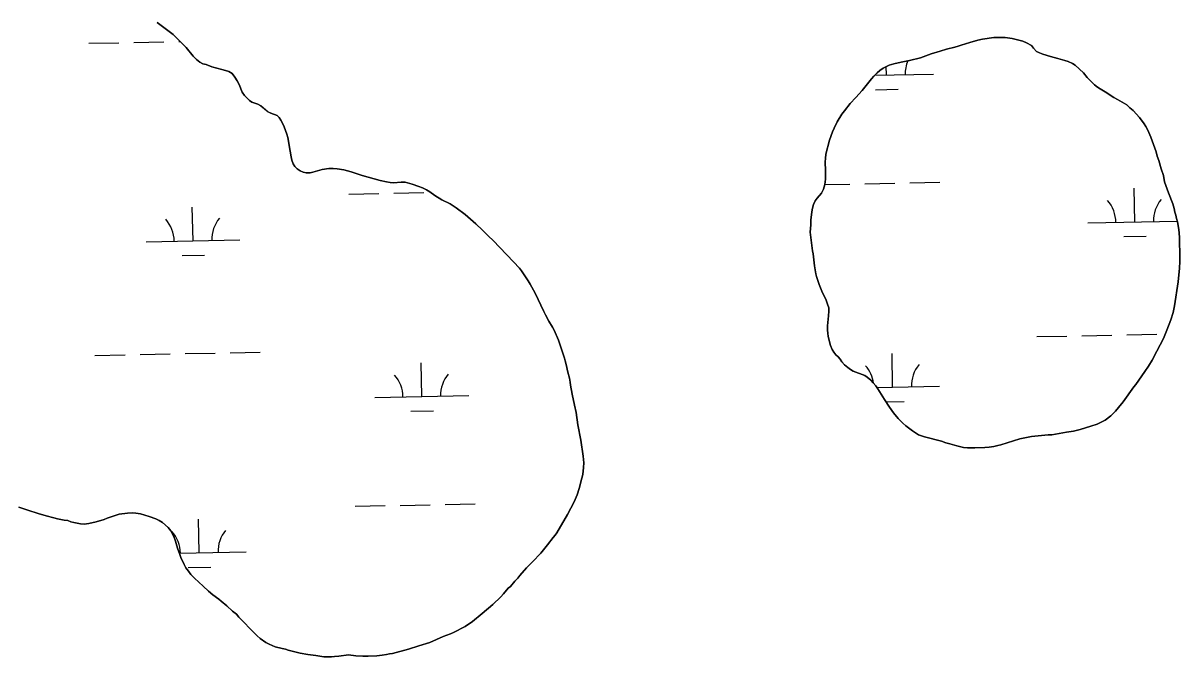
# Model space of a CAD drawing. Extents: x 3989314 to 4027622, y 243956 to 270014.
# Drawn here: x 4001241 to 4002474, y 251566 to 252241 of the extents above; entities that cross this region are included whole.
import ezdxf

# ---------------------------------------------------------------- set-up
doc = ezdxf.new("R2010")
doc.units = 0
doc.layers.add('V-RIVR-EDGE', color=7, linetype='Continuous')
doc.layers.add('V-WETL-SWMP', color=7, linetype='Continuous')

msp = doc.modelspace()

# ---------------------------------------------------------------- linework, layer by layer
at = {"layer": 'V-RIVR-EDGE'}
for points in [[(4001829, 251834.1), (4001826.5, 251845.6), (4001824.6, 251855.4), (4001824.3, 251858.6), (4001823.4, 251862.9), (4001821.6, 251869.2), (4001820, 251877.3), (4001819, 251881.4), (4001818, 251884.3), (4001816.9, 251888.5), (4001811.7, 251903.2), (4001807.1, 251914.1), (4001805.3, 251917.3), (4001801.4, 251923.5), (4001797.9, 251930.4), (4001796, 251933.9), (4001786.8, 251953.5), (4001781.7, 251963), (4001779.6, 251966.6), (4001772.5, 251977.1), (4001770.2, 251980), (4001757.2, 251994), (4001748.4, 252002.9), (4001742.8, 252008.9), (4001736.4, 252014.8), (4001730.7, 252020.6), (4001723.8, 252027.2), (4001712.2, 252037.2), (4001702.7, 252044.4), (4001696.3, 252048.7), (4001687.3, 252053), (4001679.9, 252057.5), (4001674.6, 252061.3), (4001671, 252063.5), (4001667, 252065.7), (4001663.1, 252067.2), (4001655.9, 252069.7), (4001648.3, 252071.6), (4001644.1, 252071.6), (4001636, 252071.1), (4001632.4, 252071.4), (4001628.6, 252071.9), (4001621.6, 252073.4), (4001615.2, 252075.2), (4001602.4, 252078.9), (4001590.8, 252082.6), (4001583, 252084.7), (4001575.9, 252086), (4001571.5, 252086.4), (4001567.1, 252086.2), (4001559.8, 252085), (4001550.1, 252082.2), (4001547.1, 252081.6), (4001543, 252081.7), (4001539.7, 252082.5), (4001536.4, 252083.7), (4001533.2, 252085.8), (4001530.7, 252088.2), (4001529, 252091.3), (4001527.7, 252095.1), (4001527, 252098.5), (4001524.7, 252110.7), (4001524.1, 252115.2), (4001523.3, 252119.1), (4001522.1, 252122.9), (4001519.4, 252130.8), (4001517.8, 252134.4), (4001515.9, 252137.8), (4001514.2, 252140.4), (4001512.1, 252142.7), (4001505.2, 252145.1), (4001502.1, 252146.5), (4001494.4, 252153), (4001491.3, 252154.7), (4001485, 252156.9), (4001482.4, 252158.8), (4001477, 252164.1), (4001474.7, 252167.7), (4001471.4, 252175.6), (4001469.4, 252179.8), (4001467, 252183.7), (4001464, 252187.4), (4001460.5, 252189.5), (4001456.9, 252190.7), (4001453, 252191.6), (4001442.5, 252194.5), (4001436.2, 252197), (4001432.7, 252197.7), (4001429.4, 252199.7), (4001426, 252202.5), (4001422.5, 252206.1), (4001414.8, 252215.2), (4001412, 252218.1), (4001404.1, 252226.1), (4001401, 252228.9), (4001384.2, 252241.8)], [(4002454.2, 252085.9), (4002451.6, 252094.8), (4002449.9, 252099.5), (4002448.6, 252104), (4002444.4, 252115.7), (4002442.9, 252119.7), (4002439.7, 252127.2), (4002437.7, 252131.1), (4002435.9, 252133.8), (4002430.9, 252140.4), (4002424.3, 252147.9), (4002420.8, 252151), (4002417.5, 252153.9), (4002407.5, 252159.9), (4002403.6, 252162), (4002394.5, 252167.9), (4002388.9, 252171.2), (4002386.1, 252172.8), (4002383, 252175.4), (4002375.2, 252183.1), (4002371.4, 252188.3), (4002362.4, 252196.3), (4002359.6, 252198), (4002355.1, 252200.1), (4002351.5, 252201.3), (4002343.8, 252203.5), (4002336, 252205.5), (4002327.9, 252208), (4002324.4, 252209.3), (4002321.1, 252211), (4002318, 252214.3), (4002315.8, 252217.2), (4002310.4, 252220.2), (4002306.7, 252221.9), (4002295.3, 252224.7), (4002287.7, 252225.8), (4002284.2, 252225.9), (4002275.7, 252225.9), (4002263.5, 252224), (4002258.8, 252223), (4002250.2, 252220.5), (4002240.9, 252217.5), (4002237.8, 252216.7), (4002234, 252215.5), (4002225.3, 252213.3), (4002218.5, 252211.4), (4002208.9, 252208.3), (4002197.6, 252204.1), (4002185.9, 252201.2), (4002177.1, 252199.6), (4002169, 252197.7), (4002164.1, 252196.2), (4002157.9, 252193.3), (4002154.1, 252190.6), (4002151.4, 252188.3), (4002147.8, 252184.6), (4002145.2, 252181.7), (4002135.3, 252169.5), (4002128.8, 252161.8), (4002122.7, 252155.4), (4002116.4, 252147.8), (4002113.6, 252144.2), (4002108.7, 252136), (4002105.4, 252129.3), (4002103.7, 252125.2), (4002100.5, 252116.3), (4002096.6, 252101.4), (4002096.2, 252096.9), (4002096.1, 252093.3), (4002096.3, 252083.8), (4002096.2, 252074.8), (4002095.5, 252069.3), (4002094.2, 252064.2), (4002092, 252060.1), (4002087.4, 252054.5), (4002085.4, 252051.6), (4002083.5, 252047.7), (4002082.5, 252043.9), (4002081.7, 252040.1), (4002080.6, 252031.3), (4002080.6, 252026.2), (4002080.1, 252018.5), (4002082.3, 251998.4)], [(4002082.3, 251998.4), (4002083.1, 251995.2), (4002084.7, 251982.4), (4002086, 251973.9), (4002086.6, 251971), (4002089.4, 251962.8), (4002092.5, 251955.5), (4002097, 251945.8), (4002098.5, 251941.7), (4002099.7, 251937.7), (4002099.8, 251934.1), (4002099.6, 251929.3), (4002098.4, 251918.6), (4002098.4, 251914.3), (4002098.7, 251910.5), (4002099.2, 251907.4), (4002100.2, 251902.9), (4002101.7, 251897.5), (4002103.5, 251893.2), (4002105.2, 251890.5), (4002107.3, 251887.8), (4002109.9, 251885.5), (4002112.1, 251882.9), (4002113.8, 251880.4), (4002116.7, 251877.2), (4002120.1, 251874.1), (4002122.9, 251871.9), (4002125.9, 251870.4), (4002138.3, 251865.5), (4002140.9, 251863.9), (4002144.5, 251860.8), (4002147.2, 251858), (4002149.8, 251854.7), (4002152.1, 251851.5), (4002159.1, 251840.2), (4002164.6, 251831.8), (4002168.8, 251825.8), (4002173.6, 251819.8), (4002178.8, 251814.8), (4002181.9, 251812), (4002188.9, 251806.6), (4002195.5, 251802.4), (4002201.9, 251800.2), (4002219.9, 251795.7), (4002224.6, 251794), (4002229, 251792.9), (4002236.4, 251790.7), (4002243.4, 251789.1), (4002247.6, 251788.7), (4002255.6, 251788.5), (4002266, 251788.8), (4002270.9, 251789.3), (4002275.6, 251790), (4002280.1, 251791), (4002283.2, 251791.9), (4002296.5, 251796.2), (4002303.4, 251798.2), (4002315.9, 251800.7), (4002333.7, 251802.5), (4002337.6, 251802.6), (4002349.3, 251804.4), (4002353.3, 251805.2), (4002360.6, 251806.5), (4002367.7, 251808.2), (4002379.2, 251811.6), (4002385.8, 251813.8), (4002394.2, 251818), (4002400.5, 251822.8), (4002403.3, 251825.5), (4002405.4, 251827.8), (4002408.7, 251831.5), (4002413.5, 251837.7), (4002425, 251853.7), (4002427.1, 251856.1), (4002436.7, 251869.8), (4002440.5, 251875.5), (4002444.4, 251882.1), (4002449.5, 251891.5), (4002456.4, 251905.2), (4002460, 251913.8), (4002464.2, 251924.9), (4002466.7, 251932.8), (4002467.4, 251936.5), (4002468.2, 251939.8), (4002472.1, 251965.3), (4002473.5, 251979.9), (4002473.9, 251987.1), (4002474, 251995.1), (4002473.5, 252008.3), (4002473.6, 252013), (4002472.7, 252021.2), (4002471.6, 252029.3), (4002470.5, 252032.9), (4002469.7, 252036.5), (4002468.6, 252039.8), (4002467.9, 252043.5), (4002466.3, 252048.5), (4002461.7, 252060.4), (4002457.7, 252071.9), (4002456.6, 252078.7), (4002454.2, 252085.9)], [(4001298.9, 251708.2), (4001302.4, 251707.5), (4001306.2, 251707.4), (4001311.3, 251708), (4001319, 251709.7), (4001327.5, 251712.3), (4001330.8, 251713.7), (4001335.2, 251715.2), (4001343.5, 251717.8), (4001352.3, 251719.1), (4001357.4, 251719.3), (4001361.5, 251719.1), (4001366.2, 251718.1), (4001375.7, 251715.6), (4001382.6, 251713.1), (4001386.3, 251711.3), (4001389.8, 251709.1), (4001395.9, 251703.8), (4001398.7, 251700.3), (4001402, 251694), (4001403.6, 251689.2), (4001405.7, 251681.8), (4001408.4, 251675.1), (4001409.4, 251671.8), (4001412.7, 251664.3), (4001414.7, 251660.7), (4001417.3, 251657.1), (4001420.1, 251653.8), (4001423.9, 251649.7), (4001433.2, 251641.3), (4001438.9, 251635.8), (4001443.5, 251631.8), (4001449.8, 251627.4), (4001452.2, 251625.2), (4001458.3, 251620.2), (4001464.2, 251614.6), (4001468.6, 251611.3), (4001471.2, 251608.2), (4001488.4, 251590.4), (4001490.7, 251588.2), (4001494, 251585.3), (4001499.7, 251581.2), (4001503.3, 251579.3), (4001509.8, 251576.6), (4001517.2, 251574.7), (4001520.7, 251574), (4001523.8, 251573), (4001528, 251571.8), (4001536.6, 251569.9), (4001544.8, 251568.5), (4001553.1, 251567.4), (4001561.8, 251566), (4001569.7, 251565.9), (4001573.1, 251566.1), (4001577.6, 251566.6), (4001587.8, 251568.1), (4001595.7, 251567.1), (4001603.3, 251566.7), (4001609.1, 251566.6), (4001618.2, 251567.1), (4001624, 251567.6), (4001628.6, 251568.3), (4001631.6, 251569), (4001634.7, 251569.5), (4001652, 251574), (4001663, 251577.6), (4001674.5, 251581.2), (4001688.9, 251587.5), (4001696.6, 251590.4), (4001699.9, 251591.9), (4001712.2, 251598.1), (4001720, 251603.6), (4001730.6, 251611.9), (4001741.8, 251621.7), (4001750.2, 251629.7), (4001753, 251633.1), (4001758.3, 251638.9), (4001760.5, 251641), (4001765.2, 251646.5), (4001768.3, 251649.8), (4001770.5, 251652.6), (4001777.8, 251660.7), (4001784.2, 251667), (4001792.8, 251676.5), (4001800.2, 251685.4), (4001806.1, 251692.9), (4001808.2, 251695.6), (4001809.9, 251698.1), (4001821.5, 251717.7), (4001828.3, 251731.1), (4001831.6, 251738.5), (4001833.9, 251745.2), (4001836.8, 251756.2), (4001837.7, 251760.1), (4001838.4, 251767.5), (4001838.6, 251772.5), (4001838.1, 251779.6), (4001835.5, 251796.6), (4001832.4, 251813), (4001830.5, 251826.4), (4001829, 251834.1)], [(4001236.5, 251725.5), (4001246.4, 251722), (4001257.1, 251718.6), (4001265.7, 251716.1), (4001273.9, 251713.9), (4001278, 251712.9), (4001285, 251711.6), (4001288.9, 251711.1), (4001292.2, 251709.9), (4001295.1, 251709.1), (4001298.9, 251708.2)]]:
    msp.add_lwpolyline(points, dxfattribs=at)
at = {"layer": 'V-WETL-SWMP'}
for p, q in [((4001311.2, 252219.7), (4001343.2, 252220.3)), ((4001359.2, 252220.6), (4001391.2, 252221.3)), ((4001407.2, 252221.6), (4001408.6, 252221.6)), ((4002161.3, 252185.9), (4002161.1, 252194.8)), ((4002148.7, 252185.6), (4002211.3, 252186.8)), ((4002149.6, 252170.2), (4002173.6, 252170.7)), ((4002186.2, 252070.9), (4002218.1, 252071.5)), ((4001588.4, 252059), (4001620.4, 252059.6)), ((4001636.4, 252059.9), (4001668.4, 252060.6)), ((4002095.5, 252069.1), (4002122.2, 252069.6)), ((4002138.2, 252069.9), (4002170.2, 252070.6)), ((4002425.9, 252029.2), (4002425.2, 252065.2)), ((4001422.3, 252009.2), (4001421.5, 252045.2)), ((4002375.9, 252028.2), (4002471.4, 252030.1)), ((4001372.3, 252008.2), (4001472.3, 252010.2)), ((4002414.2, 252013.6), (4002438.2, 252014)), ((4001410.6, 251993.6), (4001434.6, 251994)), ((4002321.4, 251907.1), (4002353.4, 251907.7)), ((4002369.4, 251908), (4002401.4, 251908.6)), ((4002417.4, 251909), (4002449.4, 251909.6)), ((4001317.8, 251887.1), (4001349.8, 251887.7)), ((4001365.8, 251888), (4001397.8, 251888.6)), ((4001413.8, 251889), (4001445.8, 251889.6)), ((4001461.8, 251889.9), (4001493.8, 251890.6)), ((4002167.9, 251853.2), (4002167.2, 251889.2)), ((4001666.1, 251843.2), (4001665.4, 251879.2)), ((4002151.1, 251852.9), (4002217.9, 251854.2)), ((4001616.1, 251842.2), (4001716.1, 251844.2)), ((4002160.8, 251837.7), (4002180.2, 251838.1)), ((4001654.4, 251827.6), (4001678.4, 251828.1)), ((4001595, 251726.4), (4001627, 251727)), ((4001643, 251727.3), (4001675, 251728)), ((4001691, 251728.3), (4001723, 251728.9)), ((4001428.9, 251676.6), (4001428.2, 251712.6)), ((4001408, 251676.2), (4001478.9, 251677.6)), ((4001417.2, 251661), (4001441.2, 251661.4))]:
    msp.add_line(p, q, dxfattribs=at)
for points in [[(4001384.2, 252241.8), (4001401, 252228.9), (4001404.1, 252226.1), (4001412, 252218.1), (4001414.8, 252215.2), (4001422.5, 252206.1), (4001426, 252202.5), (4001429.4, 252199.7), (4001432.7, 252197.7), (4001436.2, 252197), (4001442.5, 252194.5), (4001453, 252191.6), (4001456.9, 252190.7), (4001460.5, 252189.5), (4001464, 252187.4), (4001467, 252183.7), (4001469.4, 252179.8), (4001471.4, 252175.6), (4001474.7, 252167.7), (4001477, 252164.1), (4001482.4, 252158.8), (4001485, 252156.9), (4001491.3, 252154.7), (4001494.4, 252153), (4001502.2, 252146.5), (4001505.2, 252145.1), (4001512.1, 252142.7), (4001514.2, 252140.4), (4001515.9, 252137.8), (4001517.8, 252134.4), (4001519.4, 252130.8), (4001522.1, 252122.9), (4001523.3, 252119.1), (4001524.1, 252115.2), (4001524.7, 252110.7), (4001527, 252098.5), (4001527.7, 252095.1), (4001529, 252091.3), (4001530.7, 252088.2), (4001533.2, 252085.8), (4001536.4, 252083.7), (4001539.7, 252082.5), (4001543, 252081.7), (4001547.1, 252081.6), (4001550.1, 252082.2), (4001559.8, 252085), (4001567.1, 252086.2), (4001571.5, 252086.4), (4001575.9, 252086), (4001583, 252084.7), (4001590.8, 252082.6), (4001602.4, 252078.9), (4001615.2, 252075.2), (4001621.6, 252073.4), (4001628.6, 252072), (4001632.4, 252071.4), (4001636, 252071.1), (4001644.1, 252071.6), (4001648.3, 252071.6), (4001655.9, 252069.7), (4001663.1, 252067.2), (4001667, 252065.7), (4001671, 252063.5), (4001674.6, 252061.3), (4001679.9, 252057.5), (4001687.3, 252053), (4001696.3, 252048.7), (4001702.7, 252044.4), (4001712.2, 252037.2), (4001723.8, 252027.2), (4001730.7, 252020.6), (4001736.4, 252014.8), (4001742.8, 252008.9), (4001748.4, 252002.9), (4001757.2, 251994), (4001770.2, 251980), (4001772.5, 251977.1), (4001779.6, 251966.6), (4001781.7, 251963), (4001786.8, 251953.5), (4001796, 251933.9), (4001797.9, 251930.4), (4001801.4, 251923.5), (4001805.3, 251917.3), (4001807.1, 251914.1), (4001811.7, 251903.2), (4001816.9, 251888.5), (4001818, 251884.3), (4001819, 251881.4), (4001820, 251877.3), (4001821.6, 251869.2), (4001823.4, 251862.9), (4001824.3, 251858.6), (4001824.6, 251855.4), (4001826.5, 251845.6), (4001829, 251834.1)], [(4002082.3, 251998.4), (4002080.1, 252018.5), (4002080.6, 252026.2), (4002080.6, 252031.3), (4002081.7, 252040.1), (4002082.5, 252043.9), (4002083.5, 252047.7), (4002085.4, 252051.6), (4002087.4, 252054.5), (4002092, 252060.1), (4002094.2, 252064.2), (4002095.5, 252069.3), (4002096.2, 252074.8), (4002096.3, 252083.8), (4002096.1, 252093.3), (4002096.2, 252096.9), (4002096.6, 252101.4), (4002100.5, 252116.3), (4002103.7, 252125.2), (4002105.4, 252129.3), (4002108.7, 252136), (4002113.7, 252144.2), (4002116.4, 252147.8), (4002122.7, 252155.4), (4002128.8, 252161.8), (4002135.3, 252169.5), (4002145.2, 252181.7), (4002147.8, 252184.6), (4002151.4, 252188.3), (4002154.1, 252190.6), (4002157.9, 252193.3), (4002164.1, 252196.2), (4002169, 252197.7), (4002177.1, 252199.6), (4002185.9, 252201.2), (4002197.6, 252204.1), (4002208.9, 252208.3), (4002218.5, 252211.4), (4002225.3, 252213.3), (4002234, 252215.5), (4002237.8, 252216.7), (4002240.9, 252217.5), (4002250.2, 252220.5), (4002258.8, 252223), (4002263.5, 252224), (4002275.7, 252225.9), (4002284.2, 252225.9), (4002287.7, 252225.8), (4002295.3, 252224.7), (4002306.7, 252221.9), (4002310.4, 252220.2), (4002315.8, 252217.2), (4002318, 252214.3), (4002321.1, 252211), (4002324.4, 252209.3), (4002327.9, 252208), (4002336, 252205.5), (4002343.8, 252203.5), (4002351.5, 252201.3), (4002355.1, 252200.1), (4002359.6, 252198), (4002362.4, 252196.3), (4002371.4, 252188.3), (4002375.2, 252183.1), (4002383, 252175.4), (4002386.1, 252172.8), (4002388.9, 252171.2), (4002394.5, 252167.9), (4002403.6, 252162), (4002407.5, 252159.9), (4002417.5, 252153.9), (4002420.8, 252151), (4002424.3, 252147.9), (4002430.9, 252140.4), (4002435.9, 252133.8), (4002437.7, 252131.1), (4002439.7, 252127.2), (4002442.9, 252119.7), (4002444.4, 252115.7), (4002448.6, 252104), (4002449.9, 252099.5), (4002451.6, 252094.8), (4002454.2, 252085.9), (4002456.6, 252078.7), (4002457.7, 252071.9), (4002461.7, 252060.4), (4002466.3, 252048.5), (4002467.9, 252043.5), (4002468.6, 252039.8), (4002469.7, 252036.5), (4002470.5, 252032.9), (4002471.6, 252029.3), (4002472.7, 252021.2), (4002473.6, 252013), (4002473.5, 252008.3), (4002474, 251995.1), (4002473.9, 251987.1), (4002473.5, 251979.9), (4002472.1, 251965.3), (4002468.2, 251939.8), (4002467.4, 251936.5)], [(4002467.4, 251936.5), (4002466.7, 251932.8), (4002464.2, 251924.9), (4002460.1, 251913.8), (4002456.4, 251905.2), (4002449.5, 251891.5), (4002444.4, 251882.1), (4002440.5, 251875.5), (4002436.7, 251869.8), (4002427.1, 251856.1), (4002425, 251853.7), (4002413.5, 251837.7), (4002408.7, 251831.5), (4002405.4, 251827.8), (4002403.3, 251825.5), (4002400.5, 251822.8), (4002394.2, 251818), (4002385.8, 251813.8), (4002379.2, 251811.6), (4002367.7, 251808.2), (4002360.6, 251806.5), (4002353.3, 251805.2), (4002349.3, 251804.4), (4002337.6, 251802.6), (4002333.7, 251802.5), (4002315.9, 251800.7), (4002303.4, 251798.2), (4002296.5, 251796.2), (4002283.2, 251791.9), (4002280.1, 251791), (4002275.6, 251790), (4002270.9, 251789.3), (4002266, 251788.8), (4002255.6, 251788.5), (4002247.6, 251788.7), (4002243.4, 251789.1), (4002236.4, 251790.7), (4002229, 251792.9), (4002224.6, 251794), (4002219.9, 251795.7), (4002201.9, 251800.2), (4002195.5, 251802.4), (4002188.9, 251806.6), (4002181.9, 251812), (4002178.8, 251814.8), (4002173.6, 251819.8), (4002168.8, 251825.8), (4002164.6, 251831.8), (4002159.1, 251840.2), (4002152.1, 251851.5), (4002149.8, 251854.7), (4002147.2, 251858), (4002144.5, 251860.8), (4002140.9, 251863.9), (4002138.3, 251865.5), (4002125.9, 251870.4), (4002122.9, 251871.9), (4002120.1, 251874.1), (4002116.7, 251877.2), (4002113.8, 251880.4), (4002112.1, 251882.9), (4002109.9, 251885.5), (4002107.3, 251887.8), (4002105.2, 251890.5), (4002103.5, 251893.2), (4002101.7, 251897.5), (4002100.2, 251902.9), (4002099.2, 251907.4), (4002098.7, 251910.5), (4002098.4, 251914.3), (4002098.4, 251918.6), (4002099.6, 251929.3), (4002099.8, 251934.1), (4002099.7, 251937.7), (4002098.5, 251941.7), (4002097, 251945.8), (4002092.5, 251955.5), (4002089.4, 251962.8), (4002086.6, 251971), (4002086, 251973.9), (4002084.7, 251982.4), (4002083.1, 251995.2), (4002082.3, 251998.4)], [(4001829, 251834.1), (4001830.5, 251826.4), (4001832.4, 251813), (4001835.5, 251796.6), (4001838.1, 251779.6), (4001838.6, 251772.5), (4001838.4, 251767.5), (4001837.7, 251760.1), (4001836.8, 251756.2), (4001833.9, 251745.2), (4001831.6, 251738.5), (4001828.3, 251731.1), (4001821.5, 251717.7), (4001809.9, 251698.1), (4001808.2, 251695.6), (4001806.1, 251692.9), (4001800.2, 251685.4), (4001792.8, 251676.5), (4001784.2, 251667), (4001777.8, 251660.7), (4001770.5, 251652.6), (4001768.3, 251649.8), (4001765.2, 251646.5), (4001760.5, 251641), (4001758.3, 251638.9), (4001753, 251633.1), (4001750.2, 251629.7), (4001741.8, 251621.7), (4001730.6, 251611.9), (4001720, 251603.6), (4001712.2, 251598.1), (4001699.9, 251591.9), (4001696.6, 251590.4), (4001688.9, 251587.5), (4001674.5, 251581.2), (4001663, 251577.6), (4001652, 251574), (4001634.7, 251569.5), (4001631.6, 251569), (4001628.6, 251568.3), (4001624, 251567.6), (4001618.2, 251567.1), (4001609.1, 251566.6), (4001603.3, 251566.7), (4001595.7, 251567.1), (4001587.8, 251568.1), (4001577.6, 251566.6), (4001573.1, 251566.1), (4001569.7, 251565.9), (4001561.8, 251566), (4001553.1, 251567.4), (4001544.8, 251568.5), (4001536.6, 251569.9), (4001528, 251571.8), (4001523.8, 251573), (4001520.7, 251574), (4001517.2, 251574.7), (4001509.8, 251576.6), (4001503.3, 251579.3), (4001499.7, 251581.2), (4001494, 251585.3), (4001490.7, 251588.2), (4001488.4, 251590.4), (4001471.2, 251608.2), (4001468.6, 251611.3), (4001464.2, 251614.6), (4001458.3, 251620.2), (4001452.2, 251625.2), (4001449.8, 251627.4), (4001443.5, 251631.8), (4001438.9, 251635.8), (4001433.2, 251641.3), (4001423.9, 251649.7), (4001420.1, 251653.8), (4001417.3, 251657.1), (4001414.7, 251660.7), (4001412.7, 251664.3), (4001409.4, 251671.8), (4001408.4, 251675.1), (4001405.7, 251681.8), (4001403.6, 251689.2), (4001402, 251694), (4001398.7, 251700.3), (4001395.9, 251703.8), (4001389.8, 251709.1), (4001386.3, 251711.3), (4001382.6, 251713.1), (4001375.7, 251715.6), (4001366.2, 251718.1), (4001361.5, 251719), (4001357.4, 251719.3), (4001352.3, 251719.1), (4001343.5, 251717.8), (4001335.2, 251715.2), (4001330.8, 251713.7), (4001327.5, 251712.3), (4001319, 251709.7), (4001311.3, 251708), (4001306.2, 251707.4), (4001302.4, 251707.5), (4001298.9, 251708.2)], [(4001298.9, 251708.2), (4001295.1, 251709.1), (4001292.2, 251709.9), (4001288.9, 251711.1), (4001285, 251711.6), (4001278, 251712.9), (4001273.9, 251713.9), (4001265.7, 251716.1), (4001257.1, 251718.6), (4001246.4, 251722), (4001236.5, 251725.5)]]:
    msp.add_lwpolyline(points, dxfattribs=at)
for centre, start, end in [((4002216.5, 252187.4), 157.5662, 181.9135), ((4002370.6, 252028.6), 0.3699, 41.9135), ((4002481.1, 252030.8), 140.3699, 181.9135), ((4001367, 252008.6), 0.3699, 41.9135), ((4001477.5, 252010.8), 140.3699, 181.9135), ((4002112.7, 251852.6), 7.9044, 41.9135), ((4002223.1, 251854.8), 140.3699, 181.9135), ((4001610.8, 251842.6), 0.3699, 41.9135), ((4001721.3, 251844.8), 140.3699, 181.9135), ((4001373.6, 251676), 0.3699, 41.9135), ((4001484.1, 251678.2), 140.3699, 181.9135)]:
    msp.add_arc(centre, 35.2, start, end, dxfattribs=at)

doc.saveas('drawing.dxf')
